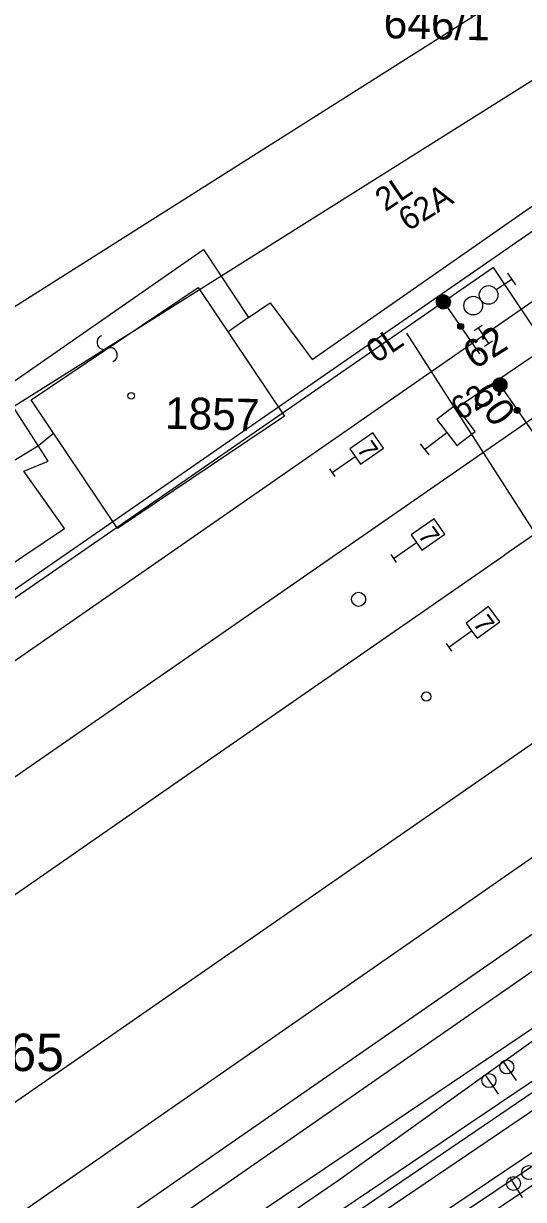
# Model space of a CAD drawing. Extents: x -469926 to -462499, y -1098642 to -1092733.
# Drawn here: x -469856 to -469829.3, y -1098528.2 to -1098465.3 of the extents above; entities that cross this region are included whole.
import ezdxf

# ---------------------------------------------------------------- set-up
doc = ezdxf.new("R2010")
doc.units = 0
for name, color, linetype in [('Vrstva 1', 7, 'Continuous'), ('Vrstva 10', 7, 'Continuous'), ('Vrstva 11', 7, 'Continuous'), ('Vrstva 12', 7, 'Continuous'), ('Vrstva 13', 7, 'Continuous'), ('Vrstva 14', 7, 'Continuous'), ('Vrstva 16', 7, 'Continuous'), ('Vrstva 17', 7, 'Continuous'), ('Vrstva 18', 7, 'Continuous'), ('Vrstva 20', 7, 'Continuous'), ('Vrstva 24', 7, 'Continuous'), ('Vrstva 25', 7, 'Continuous'), ('Vrstva 3', 7, 'Continuous'), ('Vrstva 36', 7, 'Continuous'), ('Vrstva 40', 7, 'Continuous'), ('Vrstva 44', 7, 'Continuous'), ('Vrstva 46', 7, 'Continuous'), ('Vrstva 50', 7, 'Continuous'), ('Vrstva 51', 7, 'Continuous'), ('Vrstva 52', 7, 'Continuous'), ('Vrstva 55', 7, 'Continuous'), ('Vrstva 6', 7, 'Continuous'), ('Vrstva 62', 7, 'Continuous'), ('Vrstva 63', 7, 'Continuous')]:
    doc.layers.add(name, color=color, linetype=linetype)

# ---------------------------------------------------------------- blocks, each defined once
blk = doc.blocks.new('TECKA')
at = {"layer": 'Vrstva 63'}
for p, q in [((-0.314, 0.01), (0.17, 0.264)), ((-0.314, -0.004), (0.183, 0.256)), ((-0.314, -0.018), (0.194, 0.247)), ((-0.313, 0.024), (0.158, 0.271)), ((-0.313, -0.031), (0.204, 0.239)), ((-0.311, 0.04), (0.145, 0.278)), ((-0.31, 0.055), (0.131, 0.286)), ((-0.31, -0.045), (0.213, 0.231)), ((-0.308, -0.058), (0.223, 0.221)), ((-0.306, 0.07), (0.116, 0.291)), ((-0.306, -0.07), (0.233, 0.211)), ((-0.302, 0.087), (0.1, 0.298)), ((-0.302, -0.083), (0.241, 0.202)), ((-0.299, -0.095), (0.248, 0.192)), ((-0.297, 0.104), (0.083, 0.303)), ((-0.295, -0.107), (0.256, 0.182)), ((-0.291, -0.119), (0.263, 0.171)), ((-0.29, 0.122), (0.065, 0.308)), ((-0.286, -0.131), (0.27, 0.161)), ((-0.281, 0.14), (0.045, 0.311)), ((-0.28, -0.142), (0.276, 0.149)), ((-0.274, -0.152), (0.282, 0.139)), ((-0.271, 0.16), (0.022, 0.313)), ((-0.268, -0.164), (0.287, 0.127)), ((-0.262, -0.174), (0.292, 0.116)), ((-0.257, 0.182), (-0.004, 0.314)), ((-0.255, -0.185), (0.297, 0.104)), ((-0.246, -0.195), (0.3, 0.092)), ((-0.239, -0.204), (0.304, 0.08)), ((-0.238, 0.205), (-0.034, 0.312)), ((-0.23, -0.214), (0.307, 0.067)), ((-0.221, -0.223), (0.309, 0.054)), ((-0.211, -0.233), (0.311, 0.041)), ((-0.209, 0.234), (-0.073, 0.306)), ((-0.201, -0.241), (0.313, 0.028)), ((-0.19, -0.25), (0.313, 0.014)), ((-0.179, -0.258), (0.314, 0)), ((-0.167, -0.266), (0.314, -0.014)), ((-0.155, -0.273), (0.313, -0.029)), ((-0.141, -0.281), (0.311, -0.044)), ((-0.127, -0.287), (0.308, -0.059)), ((-0.112, -0.293), (0.306, -0.075)), ((-0.096, -0.299), (0.301, -0.091)), ((-0.078, -0.305), (0.295, -0.109)), ((-0.06, -0.308), (0.287, -0.127)), ((-0.039, -0.312), (0.278, -0.145)), ((-0.016, -0.314), (0.267, -0.165)), ((0.011, -0.314), (0.253, -0.187)), ((0.042, -0.311), (0.231, -0.212)), ((0.088, -0.301), (0.198, -0.244))]:
    blk.add_line(p, q, dxfattribs=at)
blk.add_circle((0, 0), 0.314, dxfattribs=at)
blk = doc.blocks.new('1T')
at = {"layer": 'Vrstva 63'}
for points in [[(-0.742, 0.071), (0.284, 0.69), (0.359, 0.656), (-0.747, -0.023)], [(-0.747, -0.023), (0.359, 0.656), (0.442, 0.605), (-0.743, -0.101)], [(-0.743, -0.101), (0.442, 0.605), (0.522, 0.54), (-0.722, -0.19)], [(-0.729, 0.159), (0.185, 0.722), (0.284, 0.69), (-0.742, 0.071)], [(-0.711, 0.221), (0.057, 0.744), (0.185, 0.722), (-0.729, 0.159)], [(-0.722, -0.19), (0.522, 0.54), (0.588, 0.461), (-0.688, -0.302)], [(-0.689, 0.294), (-0.011, 0.749), (0.057, 0.744), (-0.711, 0.221)], [(-0.669, 0.331), (-0.149, 0.733), (-0.011, 0.749), (-0.689, 0.294)], [(-0.688, -0.302), (0.588, 0.461), (0.666, 0.341), (-0.639, -0.386)], [(-0.627, 0.403), (-0.222, 0.714), (-0.149, 0.733), (-0.669, 0.331)], [(-0.639, -0.386), (0.666, 0.341), (0.712, 0.224), (-0.567, -0.488)], [(-0.579, 0.472), (-0.315, 0.675), (-0.222, 0.714), (-0.627, 0.403)], [(-0.526, 0.533), (-0.413, 0.624), (-0.315, 0.675), (-0.579, 0.472)], [(-0.567, -0.488), (0.712, 0.224), (0.742, 0.112), (-0.488, -0.564)], [(-0.488, -0.564), (0.742, 0.112), (0.748, -0.042), (-0.405, -0.629)], [(-0.405, -0.629), (0.748, -0.042), (0.729, -0.175), (-0.317, -0.679)], [(-0.317, -0.679), (0.729, -0.175), (0.698, -0.275), (-0.206, -0.718)], [(-0.206, -0.718), (0.698, -0.275), (0.651, -0.37), (-0.114, -0.74)], [(-0.114, -0.74), (0.651, -0.37), (0.592, -0.458), (-0.048, -0.747)], [(-0.048, -0.747), (0.592, -0.458), (0.536, -0.524), (0.037, -0.747)], [(0.037, -0.747), (0.536, -0.524), (0.449, -0.597), (0.138, -0.739)], [(0.138, -0.739), (0.449, -0.597), (0.384, -0.644), (0.25, -0.702)], [(0.25, -0.702), (0.384, -0.644), (0.295, -0.692), (0.293, -0.693)]]:
    blk.add_lwpolyline(points, close=True, dxfattribs=at)
blk.add_circle((0, 0), 0.75, dxfattribs=at)

msp = doc.modelspace()

# ---------------------------------------------------------------- linework, layer by layer
at = {"layer": 'Vrstva 1'}
for p, q in [((-469855.629, -1098485.429), (-469846.685, -1098479.422)), ((-469846.685, -1098479.422), (-469842.061, -1098486.308)), ((-469844, -1098481.03), (-469845.088, -1098481.799)), ((-469851.004, -1098492.315), (-469855.629, -1098485.429)), ((-469842.061, -1098486.308), (-469851.004, -1098492.315)), ((-469854.422, -1098487.225), (-469855.24, -1098487.887)), ((-469855.24, -1098487.887), (-469858.02, -1098489.585))]:
    msp.add_line(p, q, dxfattribs=at)
at = {"layer": 'Vrstva 10'}
msp.add_lwpolyline([(-469900, -1098526.286), (-469866.88, -1098503.42), (-469866.81, -1098501.02), (-469853.85, -1098492.32), (-469856.02, -1098489.25), (-469854.71, -1098488.71), (-469857.17, -1098484.89), (-469846.41, -1098477.4), (-469844, -1098481.03), (-469842.84, -1098480.24), (-469840.58, -1098483.27), (-469828.16, -1098474.61), (-469825.87, -1098475.48), (-469820.99, -1098472.28), (-469829.604, -1098459.765), (-469835.94, -1098450.92), (-469847.25, -1098434.69), (-469845.544, -1098433.497), (-469838.451, -1098428.422), (-469798.65, -1098399.47), (-469794.77, -1098395.81), (-469799.49, -1098388.81), (-469782.12, -1098379.8)], dxfattribs=at)
at = {"layer": 'Vrstva 12'}
msp.add_lwpolyline([(-469782.023, -1098429.656), (-469773.202, -1098424.048), (-469766.687, -1098433.45), (-469872.202, -1098506.429), (-469894.054, -1098520.655), (-469917.433, -1098538.081)], dxfattribs=at)
at = {"layer": 'Vrstva 13'}
for points in [[(-469713.863, -1098486.175), (-469719.735, -1098482.419), (-469734.102, -1098478.591), (-469744.403, -1098478.575), (-469755.474, -1098482.087), (-469793.629, -1098508.612), (-469796.143, -1098509.959), (-469798.81, -1098510.547), (-469806.978, -1098510.316), (-469809.468, -1098510.203), (-469812.7, -1098511.036), (-469850.715, -1098536.632), (-469854.532, -1098541.741), (-469851.736, -1098549.591), (-469841.642, -1098550.002), (-469804.517, -1098525.008), (-469795.462, -1098518.113), (-469788.948, -1098512.578)], [(-469810.937, -1098513.674), (-469848.739, -1098539.1), (-469850.995, -1098543.413), (-469848.577, -1098547.493)]]:
    msp.add_lwpolyline(points, dxfattribs=at)
at = {"layer": 'Vrstva 14'}
for centre, radius in [((-469850.28, -1098485.216), 0.175), ((-469834.479, -1098501.301), 0.25)]:
    msp.add_circle(centre, radius, dxfattribs=at)
at = {"layer": 'Vrstva 16'}
for p, q in [((-469830.382, -1098520.796), (-469829.677, -1098521.827)), ((-469831.336, -1098521.519), (-469830.639, -1098522.556)), ((-469830.015, -1098527.019), (-469829.349, -1098528.076))]:
    msp.add_line(p, q, dxfattribs=at)
for centre in [(-469830.171, -1098521.105), (-469831.127, -1098521.83), (-469828.996, -1098526.753), (-469829.815, -1098527.336)]:
    msp.add_circle(centre, 0.375, dxfattribs=at)
at = {"layer": 'Vrstva 18'}
for p, q in [((-469831.913, -1098481.724), (-469831.496, -1098481.448)), ((-469831.705, -1098481.586), (-469831.153, -1098482.42)), ((-469831.429, -1098482.003), (-469831.429, -1098482.003)), ((-469831.362, -1098482.558), (-469830.945, -1098482.282))]:
    msp.add_line(p, q, dxfattribs=at)
at = {"layer": 'Vrstva 20'}
for p, q in [((-469839.667, -1098489.12), (-469839.38, -1098489.53)), ((-469839.524, -1098489.325), (-469839.524, -1098489.325)), ((-469836.382, -1098493.712), (-469836.096, -1098494.123)), ((-469836.239, -1098493.917), (-469836.239, -1098493.917)), ((-469833.418, -1098498.464), (-469833.124, -1098498.868)), ((-469833.271, -1098498.666), (-469833.271, -1098498.666))]:
    msp.add_line(p, q, dxfattribs=at)
for points in [[(-469839.524, -1098489.325), (-469838.294, -1098488.466), (-469838.008, -1098488.876), (-469836.778, -1098488.017), (-469837.35, -1098487.197), (-469838.58, -1098488.056), (-469838.294, -1098488.466)], [(-469836.239, -1098493.917), (-469835.007, -1098493.061), (-469834.722, -1098493.471), (-469833.491, -1098492.615), (-469834.061, -1098491.794), (-469835.293, -1098492.65), (-469835.007, -1098493.061)], [(-469833.271, -1098498.666), (-469832.06, -1098497.782), (-469831.765, -1098498.186), (-469830.553, -1098497.301), (-469831.143, -1098496.493), (-469832.355, -1098497.378), (-469832.06, -1098497.782)]]:
    msp.add_lwpolyline(points, dxfattribs=at)
at = {"layer": 'Vrstva 24'}
for p, q in [((-469830.733, -1098479.543), (-469829.911, -1098478.975)), ((-469830.126, -1098478.667), (-469829.699, -1098479.285))]:
    msp.add_line(p, q, dxfattribs=at)
for centre in [(-469831.145, -1098479.828), (-469831.967, -1098480.397)]:
    msp.add_circle(centre, 0.5, dxfattribs=at)
at = {"layer": 'Vrstva 3'}
for p, q in [((-469833.567, -1098480.199), (-469831.641, -1098482.981)), ((-469830.539, -1098484.633), (-469828.395, -1098487.729))]:
    msp.add_line(p, q, dxfattribs=at)
at = {"layer": 'Vrstva 36'}
msp.add_line((-469834.803, -1098487.787), (-469834.351, -1098488.384), dxfattribs=at)
msp.add_lwpolyline([(-469834.577, -1098488.085), (-469833.382, -1098487.179), (-469832.853, -1098487.876), (-469831.858, -1098487.121), (-469832.915, -1098485.727), (-469833.911, -1098486.481), (-469833.382, -1098487.179)], dxfattribs=at)
at = {"layer": 'Vrstva 40'}
msp.add_line((-469840.027, -1098530.086), (-469804.991, -1098506.28), dxfattribs=at)
at = {"layer": 'Vrstva 44'}
for p, q in [((-469824.202, -1098479.999), (-469832.934, -1098485.936)), ((-469835.545, -1098481.869), (-469815.11, -1098513.702)), ((-469888.221, -1098563.538), (-469828.397, -1098523.171))]:
    msp.add_line(p, q, dxfattribs=at)
at = {"layer": 'Vrstva 46'}
for p, q in [((-469830.881, -1098478.355), (-469866.933, -1098503.239)), ((-469811.572, -1098507.406), (-469830.881, -1098478.355)), ((-469848.113, -1098532.045), (-469811.572, -1098507.406))]:
    msp.add_line(p, q, dxfattribs=at)
at = {"layer": 'Vrstva 51'}
for p, q in [((-469839.186, -1098527.15), (-469797.599, -1098497.383)), ((-469888.777, -1098566.318), (-469827.862, -1098525.78)), ((-469892.096, -1098563.38), (-469839.186, -1098527.15))]:
    msp.add_line(p, q, dxfattribs=at)
for centre, radius, start, end in [((-469851.729, -1098482.36), 0.376, 110.15036, 296.46149), ((-469851.389, -1098483.032), 0.377, 289.47432, 117.13753)]:
    msp.add_arc(centre, radius, start, end, dxfattribs=at)
at = {"layer": 'Vrstva 52'}
msp.add_line((-469854.678, -1098531.913), (-469816.847, -1098505.713), dxfattribs=at)
at = {"layer": 'Vrstva 55'}
for p, q in [((-469781.146, -1098453.433), (-469914.665, -1098545.868)), ((-469778.401, -1098457.703), (-469830.285, -1098493.727))]:
    msp.add_line(p, q, dxfattribs=at)
at = {"layer": 'Vrstva 6'}
for points in [[(-469917.975, -1098541.422), (-469895.186, -1098526.075), (-469871.288, -1098509.628), (-469853.566, -1098497.342), (-469831.429, -1098482.003), (-469809.503, -1098466.799), (-469790.805, -1098453.84), (-469784.27, -1098449.313)], [(-469906.77, -1098557.814), (-469884.39, -1098542.292), (-469860.424, -1098525.704), (-469820.683, -1098498.176), (-469798.751, -1098482.994), (-469780.195, -1098470.153), (-469773.311, -1098465.383)], [(-469904.106, -1098562.074), (-469881.523, -1098546.432), (-469857.681, -1098529.918), (-469817.932, -1098502.342), (-469796.028, -1098487.179), (-469777.322, -1098474.241), (-469770.533, -1098469.535)], [(-469901.402, -1098566.189), (-469878.709, -1098550.52), (-469854.94, -1098534.108), (-469815.116, -1098506.486), (-469793.261, -1098491.355), (-469774.463, -1098478.318), (-469767.613, -1098473.573)], [(-469911.911, -1098550.27), (-469889.426, -1098534.684), (-469865.777, -1098518.308), (-469847.762, -1098505.825), (-469830.285, -1098493.727)], [(-469818.856, -1098519.946), (-469814.032, -1098516.722), (-469811.489, -1098515.032), (-469806.795, -1098521.93), (-469809.333, -1098523.627), (-469820.335, -1098530.984), (-469822.828, -1098532.651), (-469823.146, -1098532.225), (-469836.649, -1098541.248), (-469835.965, -1098542.272), (-469838.211, -1098543.793), (-469840.276, -1098545.142), (-469840.996, -1098544.153), (-469844.165, -1098546.287), (-469848.131, -1098540.451), (-469839.944, -1098534.907), (-469840.636, -1098533.872), (-469838.577, -1098532.508), (-469836.353, -1098531.081), (-469835.698, -1098532.056), (-469827.154, -1098526.318)]]:
    msp.add_lwpolyline(points, dxfattribs=at)
msp.add_circle((-469838.102, -1098496.101), 0.375, dxfattribs=at)
at = {"layer": 'Vrstva 62'}
for points in [[(-469900, -1098507.93), (-469825.388, -1098460.756), (-469770.465, -1098425.884), (-469749.996, -1098418.799)], [(-469900, -1098513.06), (-469824.667, -1098465.744), (-469769.17, -1098428.689), (-469749.996, -1098418.799)]]:
    msp.add_lwpolyline(points, dxfattribs=at)

# ---------------------------------------------------------------- block references
at = {"layer": 'Vrstva 11', "xscale": 0.5000000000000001, "yscale": 0.4999999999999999, "rotation": 34.69559488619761}
for name, p in [('1T', (-469833.567, -1098480.199)), ('TECKA', (-469832.641, -1098481.508)), ('1T', (-469830.539, -1098484.633)), ('TECKA', (-469829.618, -1098485.994))]:
    msp.add_blockref(name, p, dxfattribs=at)

# ---------------------------------------------------------------- texts
at = {"layer": 'Vrstva 11'}
for s, p in [('62A  ', (-469835.461, -1098476.451)), ('62   ', (-469832.658, -1098486.576))]:
    msp.add_text(s, height=1.25, rotation=32.06397, dxfattribs=at).set_placement(p)
at = {"layer": 'Vrstva 13'}
msp.add_text('62   ', height=1.5, rotation=32.06397, dxfattribs=at).set_placement((-469831.897, -1098483.844))
at = {"layer": 'Vrstva 17'}
msp.add_text('1265', height=1.998, dxfattribs=at).set_placement((-469859.817, -1098521.322))
at = {"layer": 'Vrstva 20'}
for rotation, p in [(305.20673, (-469838.242, -1098488.084)), (305.08263, (-469834.954, -1098492.68)), (306.40405, (-469832.015, -1098497.4))]:
    msp.add_text('7', height=1, rotation=rotation, dxfattribs=at).set_placement(p)
at = {"layer": 'Vrstva 25'}
for s, p in [('2L   ', (-469836.669, -1098475.401)), ('0L', (-469837.14, -1098483.51))]:
    msp.add_text(s, height=1.25, rotation=34.01114, dxfattribs=at).set_placement(p)
at = {"layer": 'Vrstva 36'}
msp.add_text('60', height=1.5, rotation=305.17191, dxfattribs=at).set_placement((-469832.127, -1098485.148))
at = {"layer": 'Vrstva 50'}
for s, p in [('646/1', (-469836.776, -1098466.092)), ('1857', (-469848.483, -1098486.978))]:
    msp.add_text(s, height=1.7, rotation=358.7, dxfattribs=at).set_placement(p)

doc.saveas('drawing.dxf')
